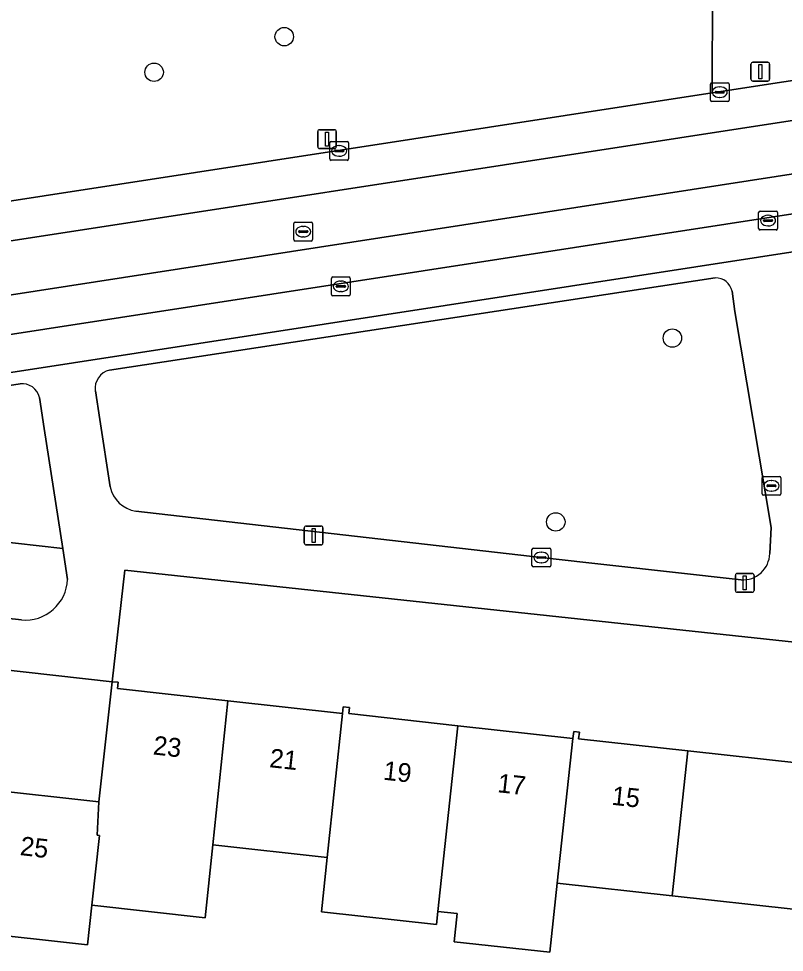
# Model space of a CAD drawing. Extents: x 162026 to 163502, y 387295 to 388169.
# Drawn here: x 162729.21 to 162769.91, y 387541.56 to 387591.19 of the extents above; entities that cross this region are included whole.
import ezdxf

# ---------------------------------------------------------------- set-up
doc = ezdxf.new("R2010")
doc.units = 0
for name, color, linetype in [('IMGEO_Boom', 7, 'Continuous'), ('IMGEO_Erf', 7, 'Continuous'), ('IMGEO_Groenvoorziening', 7, 'Continuous'), ('IMGEO_Kolk', 7, 'Continuous'), ('IMGEO_Lichtmast', 7, 'Continuous'), ('IMGEO_Pand', 7, 'Continuous'), ('IMGEO_Pand_nummerreeks', 7, 'Continuous'), ('IMGEO_Parkeervlak_open', 7, 'Continuous'), ('IMGEO_Rijbaan_lokaal_gesloten', 7, 'Continuous'), ('IMGEO_Rioolput', 7, 'Continuous'), ('IMGEO_Voetpad_open', 7, 'Continuous')]:
    doc.layers.add(name, color=color, linetype=linetype)

msp = doc.modelspace()

# ---------------------------------------------------------------- linework, layer by layer
at = {"layer": 'IMGEO_Boom'}
for centre in [(162743.327, 387590.232), (162736.413, 387588.34), (162763.962, 387574.209), (162757.766, 387564.437)]:
    msp.add_circle(centre, 0.489, dxfattribs=at)
at = {"layer": 'IMGEO_Erf'}
msp.add_lwpolyline([(162771.602, 387557.921), (162734.854, 387561.873), (162734.19, 387555.945), (162734.504, 387555.911), (162734.468, 387555.585), (162740.324, 387554.936), (162746.42, 387554.261), (162746.459, 387554.617), (162746.796, 387554.58), (162746.759, 387554.247), (162752.556, 387553.605), (162758.68, 387552.927), (162758.72, 387553.29), (162759.017, 387553.257), (162758.979, 387552.911), (162764.788, 387552.267), (162770.901, 387551.59)], close=True, dxfattribs=at)
for points in [[(162727.369, 387550.228), (162733.481, 387549.551), (162734.19, 387555.945), (162699.334, 387559.856)], [(162770.384, 387543.848), (162763.947, 387544.561), (162757.842, 387545.238), (162757.442, 387541.559), (162752.356, 387542.123), (162752.522, 387543.621), (162751.493, 387543.735), (162751.417, 387543.032), (162745.311, 387543.709), (162745.616, 387546.592), (162739.531, 387547.267), (162739.13, 387543.39), (162733.099, 387544.059), (162732.87, 387541.952), (162726.607, 387542.646)]]:
    msp.add_lwpolyline(points, dxfattribs=at)
at = {"layer": 'IMGEO_Groenvoorziening'}
for points in [[(162675.512, 387573.282), (162679.413, 387573.886), (162766.076, 387587.239), (162766.107, 387598.314)], [(162781.064, 387596.643), (162766.107, 387598.314), (162766.076, 387587.239), (162811.107, 387594.178), (162812.578, 387594.378), (162812.383, 387595.902), (162813.752, 387596.078)], [(162766.244, 387577.415), (162734.037, 387572.511)], [(162767.289, 387575.619), (162767.137, 387576.696)], [(162769.137, 387562.751), (162769.221, 387564.141), (162767.289, 387575.619)], [(162729.285, 387571.77), (162715.247, 387569.615), (162715.187, 387564.864), (162731.553, 387563.025), (162730.564, 387569.408)], [(162733.287, 387571.405), (162733.528, 387569.891), (162734.069, 387566.301)], [(162730.564, 387569.408), (162730.314, 387571.047)], [(162731.553, 387563.025), (162715.187, 387564.864), (162715.247, 387569.615), (162707.396, 387568.41), (162707.798, 387565.694), (162708.186, 387563.073)], [(162735.447, 387565.016), (162756.987, 387562.549), (162767.616, 387561.36)], [(162731.809, 387561.372), (162731.553, 387563.025)], [(162709.946, 387561.369), (162714.981, 387560.792), (162729.361, 387559.225)]]:
    msp.add_lwpolyline(points, dxfattribs=at)
for centre, radius, start, end in [((162766.259, 387576.52), 0.895, 11.3566, 90.9647), ((162734.274, 387571.543), 0.997, 103.7693, 187.9468), ((162729.415, 387570.862), 0.918, 11.6501, 98.1643), ((162735.679, 387566.646), 1.647, 192.1038, 261.8964), ((162767.719, 387562.775), 1.418, 265.8473, 359.0404), ((162729.551, 387561.478), 2.261, 265.1898, 357.3145)]:
    msp.add_arc(centre, radius, start, end, dxfattribs=at)
at = {"layer": 'IMGEO_Kolk'}
for p, q in [((162765.982, 387586.855), (162765.982, 387587.707)), ((162766.057, 387587.781), (162766.909, 387587.781)), ((162766.47, 387587.561), (162766.495, 387587.561)), ((162766.983, 387587.707), (162766.983, 387586.855)), ((162766.241, 387587.275), (162766.241, 387587.287)), ((162766.679, 387587.238), (162766.281, 387587.238)), ((162766.284, 387587.324), (162766.682, 387587.324)), ((162766.493, 387587.001), (162766.468, 387587.001)), ((162766.725, 387587.287), (162766.725, 387587.275)), ((162766.909, 387586.781), (162766.057, 387586.781)), ((162745.746, 387583.733), (162745.746, 387584.585)), ((162745.821, 387584.659), (162746.673, 387584.659)), ((162746.747, 387584.585), (162746.747, 387583.733)), ((162746.005, 387584.153), (162746.005, 387584.165)), ((162746.443, 387584.116), (162746.045, 387584.116)), ((162746.048, 387584.202), (162746.446, 387584.202)), ((162746.234, 387584.439), (162746.259, 387584.439)), ((162746.489, 387584.165), (162746.489, 387584.153)), ((162746.673, 387583.659), (162745.821, 387583.659)), ((162746.257, 387583.879), (162746.232, 387583.879)), ((162768.549, 387580.03), (162768.549, 387580.882)), ((162768.624, 387580.956), (162769.476, 387580.956)), ((162769.037, 387580.736), (162769.062, 387580.736)), ((162769.55, 387580.882), (162769.55, 387580.03)), ((162768.808, 387580.45), (162768.808, 387580.462)), ((162769.246, 387580.413), (162768.848, 387580.413)), ((162768.851, 387580.499), (162769.249, 387580.499)), ((162769.06, 387580.176), (162769.035, 387580.176)), ((162769.292, 387580.462), (162769.292, 387580.45)), ((162769.476, 387579.956), (162768.624, 387579.956)), ((162745.839, 387576.533), (162745.839, 387577.385)), ((162745.914, 387577.459), (162746.766, 387577.459)), ((162746.327, 387577.239), (162746.352, 387577.239)), ((162746.84, 387577.385), (162746.84, 387576.533)), ((162746.098, 387576.953), (162746.098, 387576.965)), ((162746.536, 387576.916), (162746.138, 387576.916)), ((162746.141, 387577.002), (162746.539, 387577.002)), ((162746.35, 387576.679), (162746.325, 387576.679)), ((162746.582, 387576.965), (162746.582, 387576.953)), ((162746.766, 387576.459), (162745.914, 387576.459)), ((162756.497, 387562.121), (162756.497, 387562.973)), ((162756.572, 387563.047), (162757.424, 387563.047)), ((162756.985, 387562.827), (162757.01, 387562.827)), ((162757.498, 387562.973), (162757.498, 387562.121)), ((162756.756, 387562.541), (162756.756, 387562.553)), ((162757.194, 387562.504), (162756.796, 387562.504)), ((162756.799, 387562.59), (162757.197, 387562.59)), ((162757.008, 387562.267), (162756.983, 387562.267)), ((162757.24, 387562.553), (162757.24, 387562.541)), ((162757.424, 387562.047), (162756.572, 387562.047))]:
    msp.add_line(p, q, dxfattribs=at)
for points in [[(162765.982, 387586.855), (162765.982, 387587.707)], [(162766.057, 387587.781), (162766.909, 387587.781)], [(162766.983, 387587.707), (162766.983, 387586.855)], [(162766.909, 387586.781), (162766.057, 387586.781)], [(162745.746, 387583.733), (162745.746, 387584.585)], [(162745.821, 387584.659), (162746.673, 387584.659)], [(162746.747, 387584.585), (162746.747, 387583.733)], [(162746.673, 387583.659), (162745.821, 387583.659)], [(162768.549, 387580.03), (162768.549, 387580.882)], [(162768.624, 387580.956), (162769.476, 387580.956)], [(162769.55, 387580.882), (162769.55, 387580.03)], [(162769.476, 387579.956), (162768.624, 387579.956)], [(162745.839, 387576.533), (162745.839, 387577.385)], [(162745.914, 387577.459), (162746.766, 387577.459)], [(162746.84, 387577.385), (162746.84, 387576.533)], [(162746.766, 387576.459), (162745.914, 387576.459)], [(162756.497, 387562.121), (162756.497, 387562.973)], [(162756.572, 387563.047), (162757.424, 387563.047)], [(162757.498, 387562.973), (162757.498, 387562.121)], [(162757.424, 387562.047), (162756.572, 387562.047)]]:
    msp.add_lwpolyline(points, dxfattribs=at)
for centre, radius, start, end in [((162766.059, 387587.705), 0.0765, 91.552, 178.448), ((162766.059, 387587.705), 0.0765, 91.552, 178.448), ((162766.907, 387587.705), 0.0765, 1.552, 88.448), ((162766.907, 387587.705), 0.0765, 1.552, 88.448), ((162766.281, 387587.284), 0.0403, 85.8775, 175.7526), ((162766.278, 387587.274), 0.0366, 178.938, 274.7102), ((162766.682, 387587.281), 0.043, 264.8664, 352.4533), ((162766.686, 387587.286), 0.0386, 1.7309, 96.639), ((162766.059, 387586.857), 0.0765, 181.552, 268.448), ((162766.059, 387586.857), 0.0765, 181.552, 268.448), ((162766.907, 387586.857), 0.0765, 271.552, 358.448), ((162766.907, 387586.857), 0.0765, 271.552, 358.448), ((162745.823, 387584.583), 0.0765, 91.552, 178.448), ((162745.823, 387584.583), 0.0765, 91.552, 178.448), ((162746.671, 387584.583), 0.0765, 1.552, 88.448), ((162746.671, 387584.583), 0.0765, 1.552, 88.448), ((162746.045, 387584.162), 0.0403, 85.8775, 175.7526), ((162746.042, 387584.152), 0.0366, 178.938, 274.7102), ((162746.446, 387584.159), 0.043, 264.8664, 352.4533), ((162746.45, 387584.164), 0.0386, 1.7309, 96.639), ((162745.823, 387583.735), 0.0765, 181.552, 268.448), ((162745.823, 387583.735), 0.0765, 181.552, 268.448), ((162746.671, 387583.735), 0.0765, 271.552, 358.448), ((162746.671, 387583.735), 0.0765, 271.552, 358.448), ((162768.626, 387580.88), 0.0765, 91.552, 178.448), ((162768.626, 387580.88), 0.0765, 91.552, 178.448), ((162769.474, 387580.88), 0.0765, 1.552, 88.448), ((162769.474, 387580.88), 0.0765, 1.552, 88.448), ((162768.626, 387580.032), 0.0765, 181.552, 268.448), ((162768.626, 387580.032), 0.0765, 181.552, 268.448), ((162768.848, 387580.459), 0.0403, 85.8775, 175.7526), ((162768.845, 387580.449), 0.0366, 178.938, 274.7102), ((162769.249, 387580.456), 0.043, 264.8664, 352.4533), ((162769.253, 387580.461), 0.0386, 1.7309, 96.639), ((162769.474, 387580.032), 0.0765, 271.552, 358.448), ((162769.474, 387580.032), 0.0765, 271.552, 358.448), ((162745.916, 387577.383), 0.0765, 91.552, 178.448), ((162745.916, 387577.383), 0.0765, 91.552, 178.448), ((162746.764, 387577.383), 0.0765, 1.552, 88.448), ((162746.764, 387577.383), 0.0765, 1.552, 88.448), ((162746.138, 387576.962), 0.0403, 85.8775, 175.7526), ((162746.135, 387576.952), 0.0366, 178.938, 274.7102), ((162746.539, 387576.959), 0.043, 264.8664, 352.4533), ((162746.543, 387576.964), 0.0386, 1.7309, 96.639), ((162745.916, 387576.535), 0.0765, 181.552, 268.448), ((162745.916, 387576.535), 0.0765, 181.552, 268.448), ((162746.764, 387576.535), 0.0765, 271.552, 358.448), ((162746.764, 387576.535), 0.0765, 271.552, 358.448), ((162756.574, 387562.971), 0.0765, 91.552, 178.448), ((162756.574, 387562.971), 0.0765, 91.552, 178.448), ((162757.422, 387562.971), 0.0765, 1.552, 88.448), ((162757.422, 387562.971), 0.0765, 1.552, 88.448), ((162756.796, 387562.55), 0.0403, 85.8775, 175.7526), ((162756.793, 387562.54), 0.0366, 178.938, 274.7102), ((162757.197, 387562.547), 0.043, 264.8664, 352.4533), ((162757.201, 387562.552), 0.0386, 1.7309, 96.639), ((162756.574, 387562.123), 0.0765, 181.552, 268.448), ((162756.574, 387562.123), 0.0765, 181.552, 268.448), ((162757.422, 387562.123), 0.0765, 271.552, 358.448), ((162757.422, 387562.123), 0.0765, 271.552, 358.448)]:
    msp.add_arc(centre, radius, start, end, dxfattribs=at)
for centre, major_axis, ratio, start_param, end_param in [((162766.469, 387587.281), (-0.387, 0.002), 0.722429, 4.712389, 7.853982), ((162766.494, 387587.281), (-0.39, 0.002), 0.717154, 1.570796, 4.712389), ((162746.233, 387584.159), (-0.387, 0.002), 0.722429, 4.712389, 7.853982), ((162746.258, 387584.159), (-0.39, 0.002), 0.717154, 1.570796, 4.712389), ((162769.036, 387580.456), (-0.387, 0.002), 0.722429, 4.712389, 7.853982), ((162769.061, 387580.456), (-0.39, 0.002), 0.717154, 1.570796, 4.712389), ((162746.326, 387576.959), (-0.387, 0.002), 0.722429, 4.712389, 7.853982), ((162746.351, 387576.959), (-0.39, 0.002), 0.717154, 1.570796, 4.712389), ((162756.984, 387562.547), (-0.387, 0.002), 0.722429, 4.712389, 7.853982), ((162757.009, 387562.547), (-0.39, 0.002), 0.717154, 1.570796, 4.712389)]:
    msp.add_ellipse(centre, major_axis=major_axis, ratio=ratio, start_param=start_param, end_param=end_param, dxfattribs=at)
at = {"layer": 'IMGEO_Lichtmast'}
for p, q in [((162768.142, 387587.972), (162768.142, 387588.772)), ((162768.142, 387588.772), (162768.142, 387587.972)), ((162768.242, 387588.872), (162769.032, 387588.872)), ((162769.032, 387588.872), (162768.242, 387588.872)), ((162769.132, 387588.772), (162769.132, 387587.972)), ((162769.132, 387587.972), (162769.132, 387588.772)), ((162769.032, 387587.872), (162768.242, 387587.872)), ((162768.242, 387587.872), (162769.032, 387587.872)), ((162745.107, 387584.387), (162745.107, 387585.187)), ((162745.107, 387585.187), (162745.107, 387584.387)), ((162745.207, 387585.287), (162745.997, 387585.287)), ((162745.997, 387585.287), (162745.207, 387585.287)), ((162746.097, 387585.187), (162746.097, 387584.387)), ((162746.097, 387584.387), (162746.097, 387585.187)), ((162745.997, 387584.287), (162745.207, 387584.287)), ((162745.207, 387584.287), (162745.997, 387584.287)), ((162744.497, 387564.219), (162745.287, 387564.219)), ((162745.287, 387564.219), (162744.497, 387564.219)), ((162744.397, 387563.319), (162744.397, 387564.119)), ((162744.397, 387564.119), (162744.397, 387563.319)), ((162745.387, 387564.119), (162745.387, 387563.319)), ((162745.387, 387563.319), (162745.387, 387564.119)), ((162745.287, 387563.219), (162744.497, 387563.219)), ((162744.497, 387563.219), (162745.287, 387563.219)), ((162767.415, 387561.698), (162768.205, 387561.698)), ((162768.205, 387561.698), (162767.415, 387561.698)), ((162767.315, 387560.798), (162767.315, 387561.598)), ((162767.315, 387561.598), (162767.315, 387560.798)), ((162768.305, 387561.598), (162768.305, 387560.798)), ((162768.305, 387560.798), (162768.305, 387561.598)), ((162768.205, 387560.698), (162767.415, 387560.698)), ((162767.415, 387560.698), (162768.205, 387560.698))]:
    msp.add_line(p, q, dxfattribs=at)
for points in [[(162768.562, 387588.747), (162768.712, 387588.747), (162768.712, 387587.997), (162768.562, 387587.997), (162768.562, 387588.747)], [(162745.527, 387585.162), (162745.677, 387585.162), (162745.677, 387584.412), (162745.527, 387584.412), (162745.527, 387585.162)], [(162744.817, 387564.094), (162744.967, 387564.094), (162744.967, 387563.344), (162744.817, 387563.344), (162744.817, 387564.094)], [(162767.735, 387561.573), (162767.885, 387561.573), (162767.885, 387560.823), (162767.735, 387560.823), (162767.735, 387561.573)]]:
    msp.add_lwpolyline(points, dxfattribs=at)
for centre, start, end in [((162768.242, 387588.772), 90, 180), ((162768.242, 387588.772), 90, 180), ((162769.032, 387588.772), 0, 90), ((162769.032, 387588.772), 360, 90), ((162768.242, 387587.972), 180, 270), ((162768.242, 387587.972), 180, 270), ((162769.032, 387587.972), 270, 0), ((162769.032, 387587.972), 270, 0), ((162745.207, 387585.187), 90, 180), ((162745.207, 387585.187), 90, 180), ((162745.997, 387585.187), 0, 90), ((162745.997, 387585.187), 360, 90), ((162745.207, 387584.387), 180, 270), ((162745.207, 387584.387), 180, 270), ((162745.997, 387584.387), 270, 0), ((162745.997, 387584.387), 270, 0), ((162744.497, 387564.119), 90, 180), ((162744.497, 387564.119), 90, 180), ((162745.287, 387564.119), 0, 90), ((162745.287, 387564.119), 360, 90), ((162744.497, 387563.319), 180, 270), ((162744.497, 387563.319), 180, 270), ((162745.287, 387563.319), 270, 0), ((162745.287, 387563.319), 270, 0), ((162767.415, 387561.598), 90, 180), ((162767.415, 387561.598), 90, 180), ((162768.205, 387561.598), 0, 90), ((162768.205, 387561.598), 360, 90), ((162767.415, 387560.798), 180, 270), ((162767.415, 387560.798), 180, 270), ((162768.205, 387560.798), 270, 0), ((162768.205, 387560.798), 270, 0)]:
    msp.add_arc(centre, 0.1, start, end, dxfattribs=at)
at = {"layer": 'IMGEO_Pand'}
for points in [[(162740.324, 387554.936), (162734.468, 387555.585), (162734.504, 387555.911), (162734.19, 387555.945), (162733.481, 387549.551), (162733.376, 387547.783), (162733.502, 387547.774), (162733.099, 387544.059), (162739.13, 387543.39), (162739.531, 387547.267)], [(162746.42, 387554.261), (162740.324, 387554.936), (162739.531, 387547.267), (162745.616, 387546.592)], [(162752.556, 387553.605), (162746.759, 387554.247), (162746.796, 387554.58), (162746.459, 387554.617), (162746.42, 387554.261), (162745.616, 387546.592), (162745.311, 387543.709), (162751.417, 387543.032), (162751.493, 387543.735)], [(162758.68, 387552.927), (162752.556, 387553.605), (162751.493, 387543.735), (162752.522, 387543.621), (162752.356, 387542.123), (162757.442, 387541.559), (162757.842, 387545.238)], [(162764.788, 387552.267), (162758.979, 387552.911), (162759.017, 387553.257), (162758.72, 387553.29), (162758.68, 387552.927), (162757.842, 387545.238), (162763.947, 387544.561)], [(162771.024, 387549.627), (162770.739, 387549.652), (162770.901, 387551.59), (162764.788, 387552.267), (162763.947, 387544.561), (162770.384, 387543.848), (162770.685, 387546.57)], [(162726.607, 387542.646), (162732.87, 387541.952), (162733.099, 387544.059), (162733.502, 387547.774), (162733.376, 387547.783), (162733.481, 387549.551), (162727.369, 387550.228)]]:
    msp.add_lwpolyline(points, close=True, dxfattribs=at)
at = {"layer": 'IMGEO_Parkeervlak_open'}
for points in [[(162811.048, 387587.092), (162682.305, 387567.235)], [(162685.698, 387565.729), (162808.281, 387584.635)]]:
    msp.add_lwpolyline(points, dxfattribs=at)
at = {"layer": 'IMGEO_Rijbaan_lokaal_gesloten'}
for points in [[(162811.43, 387592.098), (162811.107, 387594.178), (162766.076, 387587.239), (162679.413, 387573.886), (162679.768, 387571.83)], [(162811.858, 387589.349), (162811.43, 387592.098), (162679.768, 387571.83), (162680.257, 387568.993)], [(162811.048, 387587.092), (162812.185, 387587.243), (162811.858, 387589.349), (162680.257, 387568.993), (162680.604, 387566.983), (162682.305, 387567.235)]]:
    msp.add_lwpolyline(points, close=True, dxfattribs=at)
at = {"layer": 'IMGEO_Rioolput'}
for p, q in [((162743.838, 387579.443), (162743.838, 387580.295)), ((162743.913, 387580.369), (162744.765, 387580.369)), ((162744.326, 387580.149), (162744.351, 387580.149)), ((162744.839, 387580.295), (162744.839, 387579.443)), ((162744.097, 387579.863), (162744.097, 387579.875)), ((162744.535, 387579.826), (162744.137, 387579.826)), ((162744.14, 387579.912), (162744.538, 387579.912)), ((162744.349, 387579.589), (162744.324, 387579.589)), ((162744.581, 387579.875), (162744.581, 387579.863)), ((162744.765, 387579.369), (162743.913, 387579.369)), ((162768.73, 387565.932), (162768.73, 387566.784)), ((162768.805, 387566.858), (162769.657, 387566.858)), ((162769.218, 387566.638), (162769.243, 387566.638)), ((162769.731, 387566.784), (162769.731, 387565.932)), ((162768.989, 387566.352), (162768.989, 387566.364)), ((162769.427, 387566.315), (162769.029, 387566.315)), ((162769.032, 387566.401), (162769.43, 387566.401)), ((162769.473, 387566.364), (162769.473, 387566.352)), ((162769.657, 387565.858), (162768.805, 387565.858)), ((162769.241, 387566.078), (162769.216, 387566.078))]:
    msp.add_line(p, q, dxfattribs=at)
for points in [[(162743.838, 387579.443), (162743.838, 387580.295)], [(162743.913, 387580.369), (162744.765, 387580.369)], [(162744.839, 387580.295), (162744.839, 387579.443)], [(162744.765, 387579.369), (162743.913, 387579.369)], [(162768.73, 387565.932), (162768.73, 387566.784)], [(162768.805, 387566.858), (162769.657, 387566.858)], [(162769.731, 387566.784), (162769.731, 387565.932)], [(162769.657, 387565.858), (162768.805, 387565.858)]]:
    msp.add_lwpolyline(points, dxfattribs=at)
for centre, radius, start, end in [((162743.915, 387580.293), 0.0765, 91.552, 178.448), ((162743.915, 387580.293), 0.0765, 91.552, 178.448), ((162744.763, 387580.293), 0.0765, 1.552, 88.448), ((162744.763, 387580.293), 0.0765, 1.552, 88.448), ((162744.137, 387579.872), 0.0403, 85.8775, 175.7526), ((162744.134, 387579.862), 0.0366, 178.938, 274.7102), ((162744.538, 387579.869), 0.043, 264.8664, 352.4533), ((162744.542, 387579.874), 0.0386, 1.7309, 96.639), ((162743.915, 387579.445), 0.0765, 181.552, 268.448), ((162743.915, 387579.445), 0.0765, 181.552, 268.448), ((162744.763, 387579.445), 0.0765, 271.552, 358.448), ((162744.763, 387579.445), 0.0765, 271.552, 358.448), ((162768.807, 387566.782), 0.0765, 91.552, 178.448), ((162768.807, 387566.782), 0.0765, 91.552, 178.448), ((162769.655, 387566.782), 0.0765, 1.552, 88.448), ((162769.655, 387566.782), 0.0765, 1.552, 88.448), ((162769.029, 387566.361), 0.0403, 85.8775, 175.7526), ((162769.026, 387566.351), 0.0366, 178.938, 274.7102), ((162769.43, 387566.358), 0.043, 264.8664, 352.4533), ((162769.434, 387566.363), 0.0386, 1.7309, 96.639), ((162768.807, 387565.934), 0.0765, 181.552, 268.448), ((162768.807, 387565.934), 0.0765, 181.552, 268.448), ((162769.655, 387565.934), 0.0765, 271.552, 358.448), ((162769.655, 387565.934), 0.0765, 271.552, 358.448)]:
    msp.add_arc(centre, radius, start, end, dxfattribs=at)
for centre, major_axis, ratio, start_param, end_param in [((162744.325, 387579.869), (-0.387, 0.002), 0.722429, 4.712389, 7.853982), ((162744.35, 387579.869), (-0.39, 0.002), 0.717154, 1.570796, 4.712389), ((162769.217, 387566.358), (-0.387, 0.002), 0.722429, 4.712389, 7.853982), ((162769.242, 387566.358), (-0.39, 0.002), 0.717154, 1.570796, 4.712389)]:
    msp.add_ellipse(centre, major_axis=major_axis, ratio=ratio, start_param=start_param, end_param=end_param, dxfattribs=at)
at = {"layer": 'IMGEO_Voetpad_open'}
for points in [[(162808.281, 387584.635), (162685.698, 387565.729)], [(162734.037, 387572.511), (162766.244, 387577.415)], [(162767.137, 387576.696), (162767.289, 387575.619), (162769.221, 387564.141), (162769.137, 387562.751)], [(162708.186, 387563.073), (162707.798, 387565.694), (162707.396, 387568.41), (162715.247, 387569.615), (162729.285, 387571.77)], [(162734.069, 387566.301), (162733.528, 387569.891), (162733.287, 387571.405)], [(162730.314, 387571.047), (162730.564, 387569.408), (162731.553, 387563.025), (162731.809, 387561.372)], [(162767.616, 387561.36), (162756.987, 387562.549), (162735.447, 387565.016)], [(162672.095, 387558.114), (162672.291, 387556.69), (162672.403, 387555.96), (162680.527, 387557.027), (162686.046, 387557.841), (162699.334, 387559.856), (162734.19, 387555.945), (162734.854, 387561.873), (162771.602, 387557.921), (162772.304, 387563.908)], [(162729.361, 387559.225), (162714.981, 387560.792), (162709.946, 387561.369)]]:
    msp.add_lwpolyline(points, dxfattribs=at)
for centre, radius, start, end in [((162766.259, 387576.52), 0.895, 11.3566, 90.9647), ((162734.274, 387571.543), 0.997, 103.7693, 187.9468), ((162729.415, 387570.862), 0.918, 11.6501, 98.1643), ((162735.679, 387566.646), 1.647, 192.1038, 261.8964), ((162767.719, 387562.775), 1.418, 265.8473, 359.0404), ((162729.551, 387561.478), 2.261, 265.1898, 357.3145)]:
    msp.add_arc(centre, radius, start, end, dxfattribs=at)

# ---------------------------------------------------------------- texts
at = {"layer": 'IMGEO_Pand_nummerreeks'}
for s, rotation, p in [('23', 353.7423, (162736.325, 387552.081)), ('21', 353.7423, (162742.51, 387551.404)), ('19', 353.7433, (162748.56, 387550.74)), ('17', 353.7433, (162754.632, 387550.074)), ('15', 353.7433, (162760.705, 387549.408)), ('25', 353.4772, (162729.252, 387546.733))]:
    msp.add_text(s, height=1, rotation=rotation, dxfattribs=at).set_placement(p)

doc.saveas('drawing.dxf')
